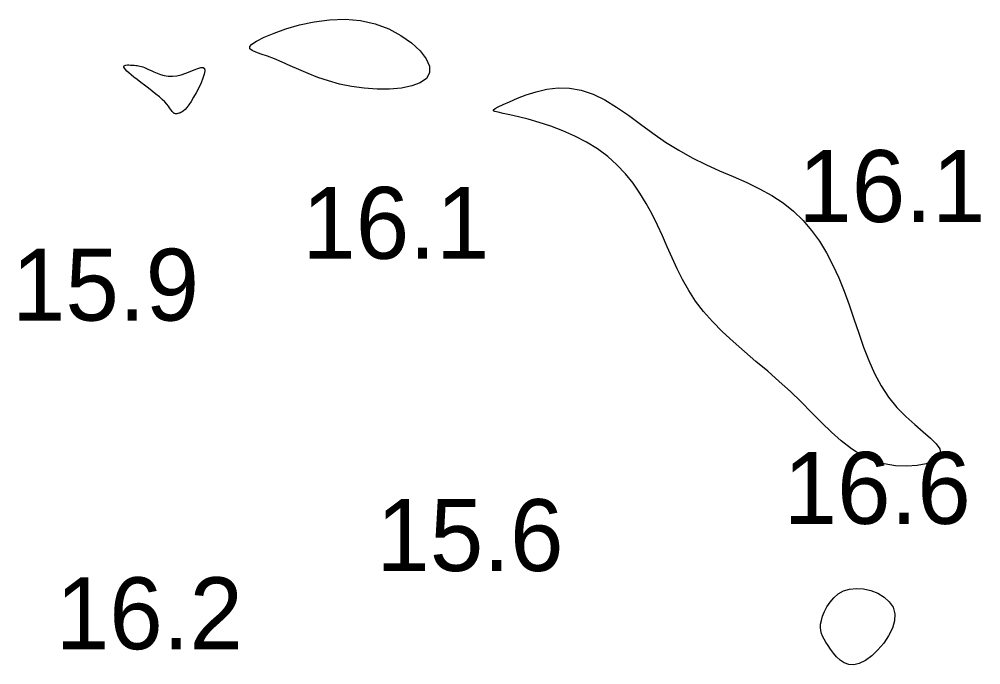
# Model space of a CAD drawing. Extents: x 3040093 to 3056816, y 408076 to 509144.
# Drawn here: x 3046363.7 to 3046430.5, y 434699.2 to 434744.2 of the extents above; entities that cross this region are included whole.
import ezdxf

# ---------------------------------------------------------------- set-up
doc = ezdxf.new("R2010")
doc.units = 0
doc.layers.add('V-CHAN-CONT-EL17', color=7, linetype='Continuous')
doc.layers.add('V-TOPO-SOUN-0610', color=7, linetype='Continuous')

msp = doc.modelspace()

# ---------------------------------------------------------------- linework, layer by layer
at = {"layer": 'V-CHAN-CONT-EL17'}
for points in [[(3046388.415, 434743.833), (3046389.364, 434743.475), (3046390.218, 434743.024), (3046390.952, 434742.509), (3046391.542, 434741.961), (3046391.964, 434741.41), (3046392.193, 434740.886), (3046392.205, 434740.419), (3046391.986, 434740.035), (3046391.562, 434739.734), (3046390.97, 434739.512), (3046390.247, 434739.367), (3046389.43, 434739.294), (3046388.556, 434739.289), (3046387.662, 434739.348), (3046386.785, 434739.467), (3046385.955, 434739.641), (3046385.175, 434739.859), (3046384.444, 434740.109), (3046383.759, 434740.378), (3046383.117, 434740.653), (3046382.516, 434740.922), (3046381.952, 434741.173), (3046381.424, 434741.393), (3046380.932, 434741.573), (3046380.494, 434741.722), (3046380.131, 434741.852), (3046379.864, 434741.975), (3046379.715, 434742.103), (3046379.703, 434742.249), (3046379.851, 434742.423), (3046380.18, 434742.639), (3046380.701, 434742.903), (3046381.394, 434743.194), (3046382.226, 434743.487), (3046383.166, 434743.755), (3046384.184, 434743.973), (3046385.249, 434744.115), (3046386.33, 434744.155), (3046387.395, 434744.066)], [(3046371.458, 434740.288), (3046371.296, 434740.427), (3046371.166, 434740.548), (3046371.067, 434740.652), (3046371, 434740.74), (3046370.963, 434740.812), (3046370.955, 434740.87), (3046370.978, 434740.913), (3046371.029, 434740.944), (3046371.103, 434740.963), (3046371.197, 434740.973), (3046371.305, 434740.975), (3046371.422, 434740.97), (3046371.543, 434740.962), (3046371.663, 434740.95), (3046371.777, 434740.937), (3046371.882, 434740.924), (3046371.979, 434740.91), (3046372.075, 434740.892), (3046372.173, 434740.868), (3046372.278, 434740.836), (3046372.393, 434740.793), (3046372.524, 434740.738), (3046372.676, 434740.668), (3046372.85, 434740.584), (3046373.048, 434740.49), (3046373.267, 434740.396), (3046373.505, 434740.311), (3046373.763, 434740.241), (3046374.036, 434740.197), (3046374.326, 434740.185), (3046374.629, 434740.215), (3046374.942, 434740.29), (3046375.257, 434740.397), (3046375.563, 434740.518), (3046375.848, 434740.636), (3046376.101, 434740.733), (3046376.313, 434740.791), (3046376.471, 434740.793), (3046376.564, 434740.721), (3046376.587, 434740.562), (3046376.546, 434740.331), (3046376.453, 434740.045), (3046376.321, 434739.722), (3046376.161, 434739.381), (3046375.984, 434739.041), (3046375.804, 434738.721), (3046375.631, 434738.437), (3046375.474, 434738.206), (3046375.336, 434738.024), (3046375.213, 434737.886), (3046375.104, 434737.784), (3046375.007, 434737.711), (3046374.921, 434737.662), (3046374.844, 434737.63), (3046374.773, 434737.608), (3046374.708, 434737.591), (3046374.647, 434737.58), (3046374.591, 434737.574), (3046374.538, 434737.576), (3046374.488, 434737.586), (3046374.441, 434737.607), (3046374.396, 434737.638), (3046374.353, 434737.682), (3046374.31, 434737.74), (3046374.263, 434737.812), (3046374.207, 434737.898), (3046374.138, 434737.999), (3046374.051, 434738.116), (3046373.94, 434738.249), (3046373.801, 434738.399), (3046373.629, 434738.565), (3046373.422, 434738.748), (3046373.186, 434738.944), (3046372.929, 434739.148), (3046372.661, 434739.356), (3046372.39, 434739.563), (3046372.126, 434739.764), (3046371.877, 434739.955), (3046371.652, 434740.131)], [(3046403.566, 434738.95), (3046404.381, 434738.546), (3046405.201, 434738.045), (3046406.031, 434737.473), (3046406.874, 434736.859), (3046407.734, 434736.23), (3046408.616, 434735.612), (3046409.524, 434735.035), (3046410.46, 434734.518), (3046411.412, 434734.052), (3046412.37, 434733.619), (3046413.319, 434733.203), (3046414.248, 434732.788), (3046415.144, 434732.356), (3046415.993, 434731.891), (3046416.785, 434731.376), (3046417.508, 434730.798), (3046418.166, 434730.157), (3046418.763, 434729.458), (3046419.305, 434728.705), (3046419.797, 434727.902), (3046420.244, 434727.054), (3046420.653, 434726.164), (3046421.027, 434725.237), (3046421.374, 434724.279), (3046421.705, 434723.302), (3046422.034, 434722.321), (3046422.374, 434721.351), (3046422.737, 434720.405), (3046423.138, 434719.499), (3046423.589, 434718.646), (3046424.103, 434717.86), (3046424.685, 434717.154), (3046425.305, 434716.523), (3046425.927, 434715.961), (3046426.511, 434715.461), (3046427.021, 434715.017), (3046427.419, 434714.622), (3046427.667, 434714.27), (3046427.727, 434713.954), (3046427.573, 434713.669), (3046427.227, 434713.426), (3046426.723, 434713.234), (3046426.095, 434713.106), (3046425.375, 434713.053), (3046424.597, 434713.086), (3046423.796, 434713.217), (3046423.004, 434713.458), (3046422.247, 434713.814), (3046421.524, 434714.274), (3046420.823, 434714.82), (3046420.134, 434715.436), (3046419.446, 434716.105), (3046418.75, 434716.808), (3046418.035, 434717.53), (3046417.291, 434718.253), (3046416.512, 434718.964), (3046415.708, 434719.663), (3046414.896, 434720.354), (3046414.09, 434721.04), (3046413.306, 434721.727), (3046412.559, 434722.418), (3046411.865, 434723.117), (3046411.24, 434723.827), (3046410.693, 434724.552), (3046410.216, 434725.291), (3046409.795, 434726.039), (3046409.417, 434726.795), (3046409.067, 434727.556), (3046408.732, 434728.319), (3046408.397, 434729.081), (3046408.05, 434729.839), (3046407.677, 434730.591), (3046407.273, 434731.329), (3046406.832, 434732.048), (3046406.348, 434732.742), (3046405.816, 434733.404), (3046405.232, 434734.028), (3046404.589, 434734.607), (3046403.882, 434735.136), (3046403.112, 434735.608), (3046402.297, 434736.025), (3046401.46, 434736.39), (3046400.627, 434736.705), (3046399.819, 434736.971), (3046399.062, 434737.192), (3046398.379, 434737.37), (3046397.794, 434737.507), (3046397.327, 434737.607), (3046396.979, 434737.68), (3046396.75, 434737.738), (3046396.638, 434737.793), (3046396.641, 434737.856), (3046396.757, 434737.939), (3046396.985, 434738.053), (3046397.324, 434738.212), (3046397.769, 434738.418), (3046398.309, 434738.655), (3046398.929, 434738.894), (3046399.616, 434739.11), (3046400.356, 434739.278), (3046401.134, 434739.371), (3046401.938, 434739.363), (3046402.752, 434739.228)], [(3046421.874, 434704.562), (3046422.378, 434704.526), (3046422.885, 434704.41), (3046423.37, 434704.22), (3046423.805, 434703.959), (3046424.164, 434703.632), (3046424.42, 434703.245), (3046424.547, 434702.801), (3046424.526, 434702.308), (3046424.374, 434701.787), (3046424.115, 434701.26), (3046423.773, 434700.749), (3046423.374, 434700.279), (3046422.942, 434699.871), (3046422.502, 434699.549), (3046422.078, 434699.336), (3046421.69, 434699.247), (3046421.341, 434699.269), (3046421.028, 434699.382), (3046420.748, 434699.565), (3046420.498, 434699.798), (3046420.277, 434700.061), (3046420.081, 434700.332), (3046419.908, 434700.592), (3046419.756, 434700.825), (3046419.626, 434701.036), (3046419.522, 434701.232), (3046419.443, 434701.424), (3046419.394, 434701.621), (3046419.376, 434701.831), (3046419.391, 434702.063), (3046419.441, 434702.327), (3046419.529, 434702.628), (3046419.656, 434702.953), (3046419.827, 434703.287), (3046420.042, 434703.613), (3046420.304, 434703.915), (3046420.617, 434704.176), (3046420.982, 434704.382), (3046421.402, 434704.515)]]:
    msp.add_lwpolyline(points, close=True, dxfattribs=at)

# ---------------------------------------------------------------- texts
at = {"layer": 'V-TOPO-SOUN-0610'}
for s, p in [('16.1 ', (3046417.833, 434730.05)), ('16.1 ', (3046383.353, 434727.49)), ('15.9 ', (3046363.173, 434723.19)), ('16.6 ', (3046416.813, 434709.05)), ('15.6 ', (3046388.503, 434705.77)), ('16.2 ', (3046366.223, 434700.33))]:
    msp.add_text(s, height=5, dxfattribs=at).set_placement(p)

doc.saveas('drawing.dxf')
